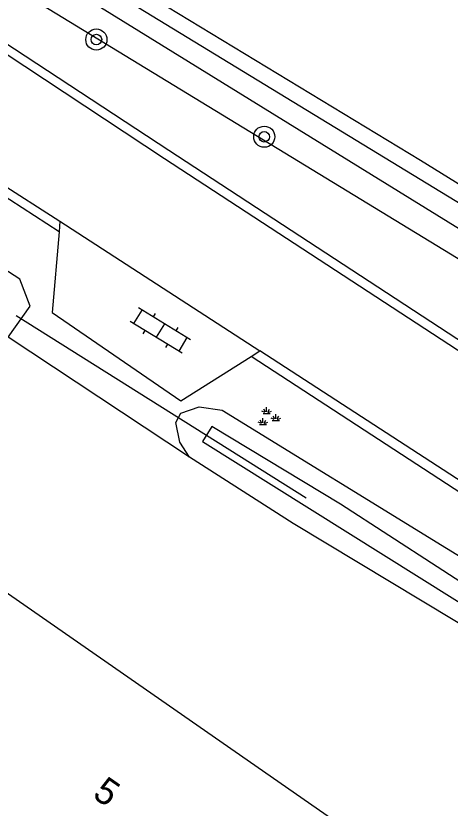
# Model space of a CAD drawing. Extents: x 133000 to 136000, y 400500 to 403500.
# Drawn here: x 135521.28 to 135537.72, y 402549.58 to 402579.57 of the extents above; entities that cross this region are included whole.
import ezdxf

# ---------------------------------------------------------------- set-up
doc = ezdxf.new("R2010")
doc.units = 0
for name, color, linetype in [('gg-anno-huisnummerreeks BGT', 7, 'Continuous'), ('gg-bbg-hoofdgebouw', 7, 'Continuous'), ('gg-knt-verharding', 7, 'Continuous'), ('gg-kntw-bovenkant insteek waterloop', 7, 'Continuous'), ('gg-kntw-waterlijn', 7, 'Continuous'), ('gg-kwrk-duiker nz buis', 7, 'Continuous'), ('gt-grn-groengrens', 7, 'Continuous'), ('gt-symb-boom', 7, 'Continuous'), ('gt-symb-groenvak', 7, 'Continuous'), ('gt-symb-klinker verharding', 7, 'Continuous')]:
    doc.layers.add(name, color=color, linetype=linetype)

# ---------------------------------------------------------------- blocks, each defined once
blk = doc.blocks.new('gt0-GRVAK')
at = {"layer": 'gt-symb-groenvak'}
for p, q in [((-0.091, 0.211), (-0.156, 0.322)), ((-0.047, 0.214), (-0.047, 0.393)), ((-0.004, 0.211), (0.061, 0.322)), ((-0.11, 0.189), (-0.228, 0.24)), ((-0.182, 0.153), (0.088, 0.153)), ((0.015, 0.189), (0.133, 0.24)), ((0.262, -0.052), (0.197, 0.059)), ((0.305, -0.049), (0.305, 0.13)), ((0.349, -0.052), (0.414, 0.059)), ((-0.245, -0.228), (-0.363, -0.177)), ((-0.318, -0.264), (-0.047, -0.264)), ((-0.226, -0.206), (-0.291, -0.095)), ((-0.183, -0.203), (-0.183, -0.024)), ((-0.139, -0.206), (-0.074, -0.095)), ((-0.12, -0.228), (-0.002, -0.177)), ((0.243, -0.074), (0.125, -0.023)), ((0.17, -0.11), (0.441, -0.11)), ((0.368, -0.074), (0.486, -0.023))]:
    blk.add_line(p, q, dxfattribs=at)
blk = doc.blocks.new('gt0-KL1')
at = {"layer": 'gt-symb-klinker verharding'}
for p, q in [((-1.15, 0.3), (1.15, 0.3)), ((-1, -0.3), (-1, 0.3)), ((-0.5, 0.3), (-0.5, 0.45)), ((0, -0.3), (0, 0.3)), ((0.5, 0.3), (0.5, 0.45)), ((1, -0.3), (1, 0.3)), ((-1.15, -0.3), (1.15, -0.3)), ((-0.5, -0.45), (-0.5, -0.3)), ((0.5, -0.45), (0.5, -0.3))]:
    blk.add_line(p, q, dxfattribs=at)
blk = doc.blocks.new('gt0-BOOM')
at = {"layer": 'gt-symb-boom'}
for radius in [0.4, 0.2]:
    blk.add_circle((0, 0), radius, dxfattribs=at)

msp = doc.modelspace()

# ---------------------------------------------------------------- linework, layer by layer
at = {"layer": 'gg-bbg-hoofdgebouw'}
msp.add_lwpolyline([(135545.452, 402540.666), (135508.61, 402566.298), (135503.131, 402558.422), (135499.737, 402560.792)], dxfattribs=at)
at = {"layer": 'gg-knt-verharding'}
for p, q in [((135522.919, 402571.392), (135514.172, 402577.079)), ((135514.603, 402577.129), (135522.953, 402571.8)), ((135522.953, 402571.8), (135522.919, 402571.392)), ((135522.953, 402571.8), (135530.514, 402566.89)), ((135530.184, 402566.682), (135530.514, 402566.89)), ((135553.876, 402551.719), (135530.514, 402566.89))]:
    msp.add_line(p, q, dxfattribs=at)
for points in [[(135498.211, 402594.308), (135504.574, 402589.59), (135515.779, 402581.912), (135527.071, 402574.484), (135538.621, 402566.933), (135549.625, 402559.766), (135558.066, 402554.237)], [(135497.95, 402593.968), (135504.299, 402589.346), (135515.548, 402581.693), (135526.906, 402574.169), (135549.368, 402559.494), (135558.461, 402553.681)], [(135522.919, 402571.392), (135522.663, 402568.341), (135527.529, 402565.005), (135530.184, 402566.682)], [(135553.845, 402551.297), (135541.271, 402559.45), (135530.184, 402566.682)]]:
    msp.add_lwpolyline(points, dxfattribs=at)
at = {"layer": 'gg-kntw-bovenkant insteek waterloop'}
for points in [[(135471.108, 402624.088), (135469.894, 402622.529), (135478.449, 402615.986), (135489.984, 402608.215), (135498.65, 402601.436), (135503.21, 402596.754), (135505.82, 402593.16), (135509.598, 402588.182), (135513.037, 402585.403), (135522.543, 402579.83), (135561.83, 402555.868), (135563.052, 402557.728)], [(135527.02, 402579.92), (135536.589, 402574.116), (135563.052, 402557.728)], [(135520.994, 402567.412), (135521.821, 402568.582), (135521.431, 402569.607), (135511.84, 402575.809)], [(135527.853, 402562.863), (135527.494, 402563.437), (135527.339, 402564.179), (135527.53, 402564.538), (135528.224, 402564.766), (135529.085, 402564.646), (135546.064, 402554.194), (135547.232, 402552.558), (135546.489, 402551.496)], [(135546.489, 402551.496), (135531.781, 402560.357), (135527.853, 402562.863)]]:
    msp.add_lwpolyline(points, dxfattribs=at)
at = {"layer": 'gg-kntw-waterlijn'}
for points in [[(135471.279, 402623.275), (135484.97, 402613.034), (135491.965, 402608.48), (135497.853, 402603.988), (135500.569, 402601.595), (135504.449, 402597.657), (135510.407, 402589.352), (135542.977, 402569.496), (135562.112, 402557.675), (135561.653, 402556.931), (135509.867, 402588.924), (135503.409, 402597.754), (135498.856, 402602.161), (135491.382, 402607.941), (135482.077, 402614.155), (135470.738, 402622.684), (135471.279, 402623.275)], [(135528.347, 402563.459), (135546.096, 402552.337), (135546.376, 402552.783), (135533.573, 402561.093), (135528.698, 402564.029), (135528.347, 402563.459)]]:
    msp.add_lwpolyline(points, dxfattribs=at)
at = {"layer": 'gg-kwrk-duiker nz buis'}
msp.add_line((135532.264, 402561.316), (135521.294, 402568.22), dxfattribs=at)
at = {"layer": 'gt-grn-groengrens'}
msp.add_line((135527.853, 402562.863), (135520.994, 402567.412), dxfattribs=at)

# ---------------------------------------------------------------- block references
at = {"layer": 'gt-symb-boom'}
for p in [(135524.33, 402578.676), (135530.682, 402574.997)]:
    msp.add_blockref('gt0-BOOM', p, dxfattribs=at)
at = {"layer": 'gt-symb-groenvak'}
msp.add_blockref('gt0-GRVAK', (135530.818, 402564.365), dxfattribs=at)
at = {"layer": 'gt-symb-klinker verharding', "rotation": 148.45632657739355}
msp.add_blockref('gt0-KL1', (135526.749, 402567.659), dxfattribs=at)

# ---------------------------------------------------------------- texts
at = {"layer": 'gg-anno-huisnummerreeks BGT'}
msp.add_text('5', height=1, rotation=325.2, dxfattribs=at).set_placement((135524.142, 402550.011))

doc.saveas('drawing.dxf')
